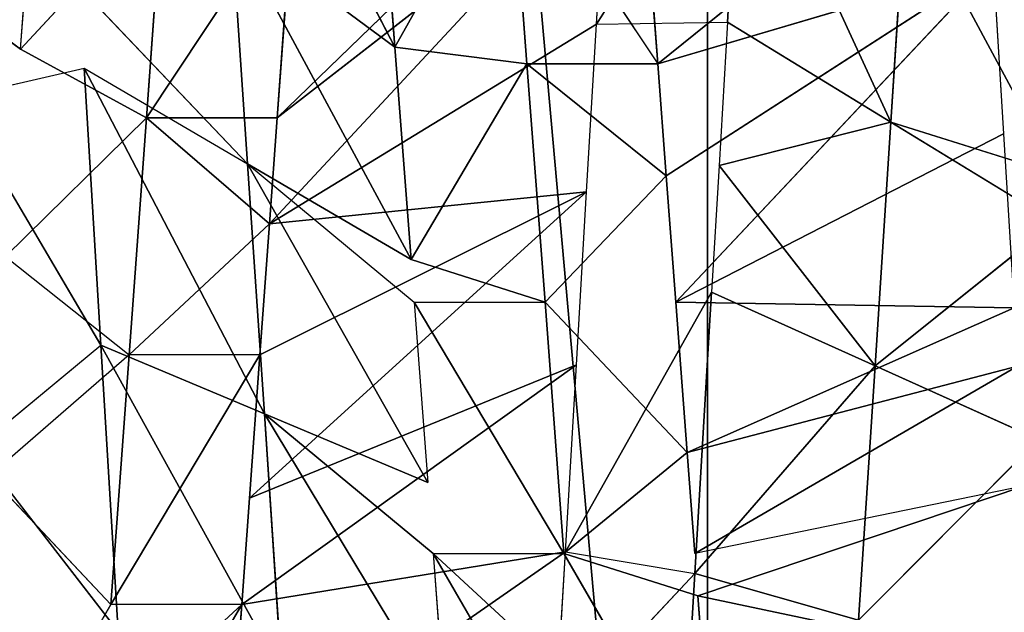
# Model space of a CAD drawing. Extents: x 143 to 263, y -61 to 82.
# Tile 311 of 656: x 156.735 to 157.394, y 72.527 to 72.923. Entities that reach past the tile are written whole.
import ezdxf

# ---------------------------------------------------------------- set-up
doc = ezdxf.new("R2010")
doc.units = 0
doc.header["$LTSCALE"] = 25.4
doc.layers.get('0').update_dxf_attribs({"color": 13, "linetype": 'CONTINUOUS'})

# ---------------------------------------------------------------- blocks, each defined once
blk = doc.blocks.new('ICE-BALL-8126_STL')
at = {"color": 41}
for p, q in [((9.41309, -46.43379, 93.47554), (9.37809, -46.54548, 93.28586)), ((9.37809, -46.54548, 93.28586), (9.44501, -46.4361, 93.46309)), ((9.54112, -46.55607, 93.23321), (9.44501, -46.4361, 93.46309)), ((9.54112, -46.55607, 93.23321), (9.44501, -46.4361, 93.46309)), ((9.5905, -46.4467, 93.4161), (9.54112, -46.55607, 93.23321)), ((9.5905, -46.4467, 93.4161), (9.54112, -46.55607, 93.23321)), ((9.5905, -46.4467, 93.4161), (9.71119, -46.56719, 93.19621)), ((9.5905, -46.4467, 93.4161), (9.71119, -46.56719, 93.19621)), ((9.74267, -46.44851, 96.86586), (9.69506, -46.67457, 96.47414)), ((9.74267, -46.44851, 96.86586), (9.69506, -46.67457, 96.47414)), ((9.62152, -46.45582, 96.84583), (9.69506, -46.67457, 96.47414)), ((9.62152, -46.45582, 96.84583), (9.66667, -46.6767, 96.46825)), ((9.38594, -46.4701, 96.7837), (9.50238, -46.46303, 96.81835)), ((9.50238, -46.46303, 96.81835), (9.4986, -46.68935, 96.42187)), ((9.50238, -46.46303, 96.81835), (9.4986, -46.68935, 96.42187)), ((9.50238, -46.46303, 96.81835), (9.59907, -46.68177, 96.452)), ((9.50238, -46.46303, 96.81835), (9.59907, -46.68177, 96.452)), ((9.54135, -46.46067, 96.82821), (9.66667, -46.6767, 96.46825)), ((9.54135, -46.46067, 96.82821), (9.66667, -46.6767, 96.46825)), ((9.54135, -46.46067, 96.82821), (9.59907, -46.68177, 96.452)), ((9.54135, -46.46067, 96.82821), (9.59907, -46.68177, 96.452)), ((9.27281, -46.47699, 96.74225), (9.38594, -46.4701, 96.7837)), ((9.38594, -46.4701, 96.7837), (9.4986, -46.68935, 96.42187)), ((9.38594, -46.4701, 96.7837), (9.4986, -46.68935, 96.42187)), ((9.4986, -46.68935, 96.42187), (9.27281, -46.47699, 96.74225)), ((9.27281, -46.47699, 96.74225), (9.4141, -46.69574, 96.39069)), ((9.27281, -46.47699, 96.74225), (9.4141, -46.69574, 96.39069)), ((9.27281, -46.47699, 96.74225), (9.33906, -46.70144, 96.35824)), ((9.27281, -46.47699, 96.74225), (9.33906, -46.70144, 96.35824)), ((9.4986, -46.68935, 96.42187), (9.27281, -46.47699, 96.74225)), ((9.16355, -46.48368, 96.6944), (9.33906, -46.70144, 96.35824)), ((9.16355, -46.48368, 96.6944), (9.33906, -46.70144, 96.35824)), ((9.37809, -46.54548, 93.28586), (9.22405, -46.53553, 93.35258)), ((9.37809, -46.54548, 93.28586), (9.22405, -46.53553, 93.35258)), ((9.37809, -46.54548, 93.28586), (9.15969, -46.64602, 93.17326)), ((9.37809, -46.54548, 93.28586), (9.15969, -46.64602, 93.17326)), ((9.37809, -46.54548, 93.28586), (9.31117, -46.65485, 93.10863)), ((9.37809, -46.54548, 93.28586), (9.31117, -46.65485, 93.10863)), ((9.37809, -46.54548, 93.28586), (9.54112, -46.55607, 93.23321)), ((9.40712, -46.66047, 93.07523), (9.37809, -46.54548, 93.28586)), ((9.37809, -46.54548, 93.28586), (9.54112, -46.55607, 93.23321)), ((9.40712, -46.66047, 93.07523), (9.37809, -46.54548, 93.28586)), ((9.40712, -46.66047, 93.07523), (9.54112, -46.55607, 93.23321)), ((9.40712, -46.66047, 93.07523), (9.54112, -46.55607, 93.23321)), ((9.49175, -46.66545, 93.05032), (9.54112, -46.55607, 93.23321)), ((9.49175, -46.66545, 93.05032), (9.54112, -46.55607, 93.23321)), ((9.71119, -46.56719, 93.19621), (9.54112, -46.55607, 93.23321)), ((9.54112, -46.55607, 93.23321), (9.68011, -46.67656, 93.00933)), ((9.54112, -46.55607, 93.23321), (9.68011, -46.67656, 93.00933)), ((9.71119, -46.56719, 93.19621), (9.54112, -46.55607, 93.23321)), ((9.71119, -46.56719, 93.19621), (9.68011, -46.67656, 93.00933)), ((9.71119, -46.56719, 93.19621), (9.68011, -46.67656, 93.00933)), ((9.15969, -46.64602, 93.17326), (9.31117, -46.65485, 93.10863)), ((9.31254, -46.74243, 93.10811), (9.15969, -46.64602, 93.17326)), ((9.15969, -46.64602, 93.17326), (9.31117, -46.65485, 93.10863)), ((9.31254, -46.74243, 93.10811), (9.31117, -46.65485, 93.10863)), ((9.31117, -46.65485, 93.10863), (9.40712, -46.66047, 93.07523)), ((9.40712, -46.66047, 93.07523), (9.49175, -46.66545, 93.05032)), ((9.84038, -46.6637, 96.4959), (9.66667, -46.7642, 96.46825)), ((9.84038, -46.6637, 96.4959), (9.66667, -46.7642, 96.46825)), ((9.69506, -46.67457, 96.47414), (9.84038, -46.6637, 96.4959)), ((9.69506, -46.67457, 96.47414), (9.84038, -46.6637, 96.4959)), ((0, -46.66827, 80.03829), (21.2, -46.66827, 80.03829)), ((0, -46.66827, 80.03829), (21.2, -46.66827, 80.03829)), ((0, -46.66827, 109.82753), (21.2, -46.66827, 109.82753)), ((0, -46.66827, 109.82753), (21.2, -46.66827, 109.82753)), ((9.49175, -46.66545, 93.05032), (9.68011, -46.67656, 93.00933)), ((9.6656, -46.76321, 93.0118), (9.49175, -46.66545, 93.05032)), ((9.49175, -46.66545, 93.05032), (9.68011, -46.67656, 93.00933)), ((9.59907, -46.68177, 96.452), (9.66667, -46.6767, 96.46825)), ((9.6656, -46.76321, 93.0118), (9.68011, -46.67656, 93.00933)), ((9.69506, -46.67457, 96.47414), (9.66667, -46.7642, 96.46825)), ((9.68011, -46.67656, 93.00933), (9.87372, -46.68806, 92.98701)), ((9.7796, -46.76996, 92.99541), (9.68011, -46.67656, 93.00933)), ((9.68011, -46.67656, 93.00933), (9.87372, -46.68806, 92.98701)), ((9.4986, -46.68935, 96.42187), (9.59907, -46.68177, 96.452)), ((9.4986, -46.77685, 96.42187), (9.59907, -46.68177, 96.452)), ((9.66667, -46.7642, 96.46825), (9.59907, -46.68177, 96.452)), ((9.4141, -46.69574, 96.39069), (9.4986, -46.68935, 96.42187)), ((9.33906, -46.70144, 96.35824), (9.4141, -46.69574, 96.39069)), ((9.4141, -46.69574, 96.39069), (9.33906, -46.78894, 96.35824)), ((9.4141, -46.69574, 96.39069), (9.4986, -46.77685, 96.42187)), ((9.19043, -46.80028, 96.27939), (9.33906, -46.70144, 96.35824)), ((9.24156, -46.70887, 96.30884), (9.33906, -46.70144, 96.35824)), ((9.33906, -46.78894, 96.35824), (9.33906, -46.70144, 96.35824)), ((9.37523, -46.95605, 93.49136), (9.15968, -46.73352, 93.17326)), ((9.37523, -46.95605, 93.49136), (9.15968, -46.73352, 93.17326)), ((9.31254, -46.74243, 93.10811), (9.2042, -46.73611, 93.15269)), ((9.44611, -46.96118, 93.46267), (9.2042, -46.73611, 93.15269)), ((9.44611, -46.96118, 93.46267), (9.2042, -46.73611, 93.15269)), ((9.37523, -46.95605, 93.49136), (9.2042, -46.73611, 93.15269)), ((9.37523, -46.95605, 93.49136), (9.2042, -46.73611, 93.15269)), ((9.31254, -46.74243, 93.10811), (9.44611, -46.96118, 93.46267)), ((9.31254, -46.74243, 93.10811), (9.44611, -46.96118, 93.46267)), ((9.42479, -46.74901, 93.06968), (9.31254, -46.74243, 93.10811)), ((9.42479, -46.74901, 93.06968), (9.44611, -46.96118, 93.46267)), ((9.42479, -46.74901, 93.06968), (9.44611, -46.96118, 93.46267)), ((9.42479, -46.74901, 93.06968), (9.53372, -46.96756, 93.43259)), ((9.42479, -46.74901, 93.06968), (9.53372, -46.96756, 93.43259)), ((9.42479, -46.74901, 93.06968), (9.62974, -46.97457, 93.40605)), ((9.42479, -46.74901, 93.06968), (9.62974, -46.97457, 93.40605)), ((9.54045, -46.75582, 93.03783), (9.42479, -46.74901, 93.06968)), ((9.54045, -46.75582, 93.03783), (9.62974, -46.97457, 93.40605)), ((9.54045, -46.75582, 93.03783), (9.62974, -46.97457, 93.40605)), ((9.54045, -46.75582, 93.03783), (9.70089, -46.97978, 93.39053)), ((9.54045, -46.75582, 93.03783), (9.70089, -46.97978, 93.39053)), ((9.6656, -46.76321, 93.0118), (9.54045, -46.75582, 93.03783)), ((9.66667, -46.8517, 96.46825), (9.84038, -46.75121, 96.4959)), ((9.4986, -46.77685, 96.42187), (9.66667, -46.7642, 96.46825)), ((9.4986, -46.77685, 96.42187), (9.66667, -46.7642, 96.46825)), ((9.4986, -46.86435, 96.42187), (9.66667, -46.7642, 96.46825)), ((9.70089, -46.97978, 93.39053), (9.6656, -46.76321, 93.0118)), ((9.6656, -46.76321, 93.0118), (9.82243, -46.98871, 93.37186)), ((9.6656, -46.76321, 93.0118), (9.82243, -46.98871, 93.37186)), ((9.7796, -46.76996, 92.99541), (9.6656, -46.76321, 93.0118)), ((9.70089, -46.97978, 93.39053), (9.6656, -46.76321, 93.0118)), ((9.66667, -46.8517, 96.46825), (9.66667, -46.7642, 96.46825)), ((9.33906, -46.78894, 96.35824), (9.4986, -46.77685, 96.42187)), ((9.33906, -46.78894, 96.35824), (9.4986, -46.77685, 96.42187)), ((9.46993, -46.86652, 96.4119), (9.4986, -46.77685, 96.42187)), ((9.4986, -46.86435, 96.42187), (9.4986, -46.77685, 96.42187)), ((9.33906, -46.78894, 96.35824), (9.19043, -46.80028, 96.27939)), ((9.33906, -46.78894, 96.35824), (9.19043, -46.80028, 96.27939)), ((9.32795, -46.87729, 96.35303), (9.33906, -46.78894, 96.35824)), ((9.32795, -46.87729, 96.35303), (9.33906, -46.78894, 96.35824)), ((9.46993, -46.86652, 96.4119), (9.33906, -46.78894, 96.35824)), ((9.46993, -46.86652, 96.4119), (9.33906, -46.78894, 96.35824)), ((9.32795, -46.87729, 96.35303), (9.19043, -46.80028, 96.27939)), ((9.32795, -46.87729, 96.35303), (9.19043, -46.80028, 96.27939)), ((9.66667, -46.8517, 96.46825), (9.77356, -46.84369, 96.48763)), ((9.61914, -46.85527, 96.45716), (9.40602, -46.97589, 96.59024)), ((9.61914, -46.85527, 96.45716), (9.40602, -46.97589, 96.59024)), ((9.4986, -46.86435, 96.42187), (9.61914, -46.85527, 96.45716)), ((9.66667, -46.8517, 96.46825), (9.57321, -46.96464, 96.64095)), ((9.57321, -46.96464, 96.64095), (9.61914, -46.85527, 96.45716)), ((9.24691, -46.98666, 96.52427), (9.46993, -46.86652, 96.4119)), ((9.24691, -46.98666, 96.52427), (9.46993, -46.86652, 96.4119)), ((9.32795, -46.87729, 96.35303), (9.46993, -46.86652, 96.4119)), ((9.32795, -46.87729, 96.35303), (9.46993, -46.86652, 96.4119)), ((9.40602, -46.97589, 96.59024), (9.4986, -46.86435, 96.42187)), ((9.40602, -46.97589, 96.59024), (9.46993, -46.86652, 96.4119)), ((9.0978, -46.99682, 96.44473), (9.32795, -46.87729, 96.35303)), ((9.0978, -46.99682, 96.44473), (9.32795, -46.87729, 96.35303)), ((9.19043, -46.88778, 96.27939), (9.32795, -46.87729, 96.35303)), ((9.19043, -46.88778, 96.27939), (9.32795, -46.87729, 96.35303)), ((9.32795, -46.87729, 96.35303), (9.24691, -46.98666, 96.52427)), ((9.32795, -46.87729, 96.35303), (9.24691, -46.98666, 96.52427)), ((9.37523, -46.95605, 93.49136), (9.22685, -46.94522, 93.5652)), ((9.37523, -46.95605, 93.49136), (9.22685, -46.94522, 93.5652)), ((9.74626, -46.95307, 96.67509), (9.52729, -47.07402, 96.82475)), ((9.74626, -46.95307, 96.67509), (9.52729, -47.07402, 96.82475)), ((9.57321, -46.96464, 96.64095), (9.74626, -46.95307, 96.67509)), ((9.57321, -46.96464, 96.64095), (9.74626, -46.95307, 96.67509)), ((9.44611, -46.96118, 93.46267), (9.37523, -46.95605, 93.49136)), ((9.37523, -46.95605, 93.49136), (9.37523, -47.04354, 93.49136)), ((9.3421, -47.08527, 96.76858), (9.57321, -46.96464, 96.64095)), ((9.3421, -47.08527, 96.76858), (9.57321, -46.96464, 96.64095)), ((9.37523, -47.04354, 93.49136), (9.44611, -46.96118, 93.46267)), ((9.40602, -46.97589, 96.59024), (9.57321, -46.96464, 96.64095)), ((9.40602, -46.97589, 96.59024), (9.57321, -46.96464, 96.64095)), ((9.53372, -46.96756, 93.43259), (9.44611, -46.96118, 93.46267)), ((9.53372, -47.05505, 93.43259), (9.44611, -46.96118, 93.46267)), ((9.57321, -46.96464, 96.64095), (9.52729, -47.07402, 96.82475)), ((9.57321, -46.96464, 96.64095), (9.52729, -47.07402, 96.82475)), ((9.62974, -46.97457, 93.40605), (9.53372, -46.96756, 93.43259)), ((9.53372, -46.96756, 93.43259), (9.53372, -47.05505, 93.43259)), ((9.53372, -46.96756, 93.43259), (9.70089, -47.06728, 93.39053)), ((9.24691, -46.98666, 96.52427), (9.40602, -46.97589, 96.59024)), ((9.24691, -46.98666, 96.52427), (9.40602, -46.97589, 96.59024)), ((9.28754, -47.08859, 96.7481), (9.40602, -46.97589, 96.59024)), ((9.3421, -47.08527, 96.76858), (9.40602, -46.97589, 96.59024)), ((9.70089, -46.97978, 93.39053), (9.62974, -46.97457, 93.40605)), ((9.82243, -46.98871, 93.37186), (9.70089, -46.97978, 93.39053)), ((9.70089, -46.97978, 93.39053), (9.70089, -47.06728, 93.39053)), ((9.70089, -46.97978, 93.39053), (9.87403, -47.08002, 93.36685)), ((9.37523, -47.04354, 93.49136), (9.22685, -47.03272, 93.5652)), ((9.22685, -47.03272, 93.5652), (9.32922, -47.12772, 93.51218)), ((9.37523, -47.04354, 93.49136), (9.22685, -47.03272, 93.5652)), ((9.37523, -47.04354, 93.49136), (9.32922, -47.12772, 93.51218)), ((9.37523, -47.04354, 93.49136), (9.53372, -47.05505, 93.43259)), ((9.4681, -47.13778, 93.45457), (9.37523, -47.04354, 93.49136)), ((9.37523, -47.04354, 93.49136), (9.53372, -47.05505, 93.43259)), ((9.4681, -47.13778, 93.45457), (9.53372, -47.05505, 93.43259)), ((9.70089, -47.06728, 93.39053), (9.53372, -47.05505, 93.43259)), ((9.53372, -47.05505, 93.43259), (9.61473, -47.14847, 93.40977)), ((9.70089, -47.06728, 93.39053), (9.53372, -47.05505, 93.43259)), ((9.71895, -47.06244, 96.86255), (9.52729, -47.07402, 96.82475)), ((9.71895, -47.06244, 96.86255), (9.52729, -47.07402, 96.82475)), ((9.59622, -47.15735, 96.84064), (9.71895, -47.06244, 96.86255)), ((9.70089, -47.06728, 93.39053), (9.61473, -47.14847, 93.40977)), ((9.87403, -47.16752, 93.36685), (9.70089, -47.06728, 93.39053)), ((9.52729, -47.07402, 96.82475), (9.3421, -47.08527, 96.76858)), ((9.52729, -47.07402, 96.82475), (9.3421, -47.08527, 96.76858)), ((9.3618, -47.17157, 96.77552), (9.52729, -47.07402, 96.82475)), ((9.59622, -47.15735, 96.84064), (9.52729, -47.07402, 96.82475)), ((9.3618, -47.17157, 96.77552), (9.3421, -47.08527, 96.76858)), ((9.32922, -47.12772, 93.51218), (9.22685, -47.12022, 93.5652)), ((9.32922, -47.12772, 93.51218), (9.24834, -47.23709, 93.34087))]:
    blk.add_line(p, q, dxfattribs=at)
mesh = blk.add_polyface(dxfattribs=at)
corners = [(0, -46.66827, 80.03829), (21.2, -44.86023, 75.32821), (0, -44.86023, 75.32821), (21.2, -46.66827, 80.03829)]
mesh.append_faces([[corners[k] for k in face] for face in [(0, 1, 2), (1, 0, 3)]], dxfattribs={"vtx0": -1, "color": 41})
mesh = blk.add_polyface(dxfattribs=at)
corners = [(0, -44.86023, 114.53761), (21.2, -46.66827, 109.82753), (0, -46.66827, 109.82753), (21.2, -44.86023, 114.53761)]
mesh.append_faces([[corners[k] for k in face] for face in [(0, 1, 2), (1, 0, 3)]], dxfattribs={"vtx0": -1, "color": 41})
mesh = blk.add_polyface(dxfattribs=at)
corners = [(23, -45.5517, 117.2876), (0, -47.61319, 112.57052), (23, -47.61319, 112.57052), (0, -45.5517, 117.2876)]
mesh.append_faces([[corners[k] for k in face] for face in [(0, 1, 2), (1, 0, 3)]], dxfattribs={"vtx0": -1, "color": 41})
mesh = blk.add_polyface(dxfattribs=at)
corners = [(23, -47.61319, 77.2953), (0, -45.5517, 72.57822), (23, -45.5517, 72.57822), (0, -47.61319, 77.2953)]
mesh.append_faces([[corners[k] for k in face] for face in [(0, 1, 2), (1, 0, 3)]], dxfattribs={"vtx0": -1, "color": 41})
mesh = blk.add_polyface(dxfattribs=at)
corners = [(9.41309, -46.43379, 93.47554), (9.22405, -46.53553, 93.35258), (9.37809, -46.54548, 93.28586), (9.30754, -46.42616, 93.52263)]
mesh.append_faces([[corners[k] for k in face] for face in [(0, 1, 2), (1, 0, 3)]], dxfattribs={"vtx0": -1, "color": 41})
mesh = blk.add_polyface(dxfattribs=at)
corners = [(9.44501, -46.4361, 93.46309), (9.37809, -46.54548, 93.28586), (9.54112, -46.55607, 93.23321)]
mesh.append_faces([[corners[k] for k in face] for face in [(0, 1, 2)]], dxfattribs={"color": 41})
mesh = blk.add_polyface(dxfattribs=at)
corners = [(9.44501, -46.4361, 93.46309), (9.54112, -46.55607, 93.23321), (9.5905, -46.4467, 93.4161)]
mesh.append_faces([[corners[k] for k in face] for face in [(0, 1, 2)]], dxfattribs={"color": 41})
mesh = blk.add_polyface(dxfattribs=at)
corners = [(9.5905, -46.4467, 93.4161), (9.54112, -46.55607, 93.23321), (9.71119, -46.56719, 93.19621)]
mesh.append_faces([[corners[k] for k in face] for face in [(0, 1, 2)]], dxfattribs={"color": 41})
mesh = blk.add_polyface(dxfattribs=at)
corners = [(9.5905, -46.4467, 93.4161), (9.71119, -46.56719, 93.19621), (9.74283, -46.45786, 93.38299)]
mesh.append_faces([[corners[k] for k in face] for face in [(0, 1, 2)]], dxfattribs={"color": 41})
mesh = blk.add_polyface(dxfattribs=at)
corners = [(9.74267, -46.44851, 96.86586), (9.69506, -46.67457, 96.47414), (9.62152, -46.45582, 96.84583)]
mesh.append_faces([[corners[k] for k in face] for face in [(0, 1, 2)]], dxfattribs={"color": 41})
mesh = blk.add_polyface(dxfattribs=at)
corners = [(9.74267, -46.44851, 96.86586), (9.84038, -46.6637, 96.4959), (9.69506, -46.67457, 96.47414)]
mesh.append_faces([[corners[k] for k in face] for face in [(0, 1, 2)]], dxfattribs={"color": 41})
mesh = blk.add_polyface(dxfattribs=at)
corners = [(9.62152, -46.45582, 96.84583), (9.66667, -46.6767, 96.46825), (9.54135, -46.46067, 96.82821)]
mesh.append_faces([[corners[k] for k in face] for face in [(0, 1, 2)]], dxfattribs={"color": 41})
mesh = blk.add_polyface(dxfattribs=at)
corners = [(9.50238, -46.46303, 96.81835), (9.4986, -46.68935, 96.42187), (9.38594, -46.4701, 96.7837)]
mesh.append_faces([[corners[k] for k in face] for face in [(0, 1, 2)]], dxfattribs={"color": 41})
mesh = blk.add_polyface(dxfattribs=at)
corners = [(9.50238, -46.46303, 96.81835), (9.59907, -46.68177, 96.452), (9.4986, -46.68935, 96.42187)]
mesh.append_faces([[corners[k] for k in face] for face in [(0, 1, 2)]], dxfattribs={"color": 41})
mesh = blk.add_polyface(dxfattribs=at)
corners = [(9.54135, -46.46067, 96.82821), (9.59907, -46.68177, 96.452), (9.50238, -46.46303, 96.81835)]
mesh.append_faces([[corners[k] for k in face] for face in [(0, 1, 2)]], dxfattribs={"color": 41})
mesh = blk.add_polyface(dxfattribs=at)
corners = [(9.54135, -46.46067, 96.82821), (9.66667, -46.6767, 96.46825), (9.59907, -46.68177, 96.452)]
mesh.append_faces([[corners[k] for k in face] for face in [(0, 1, 2)]], dxfattribs={"color": 41})
mesh = blk.add_polyface(dxfattribs=at)
corners = [(9.38594, -46.4701, 96.7837), (9.4986, -46.68935, 96.42187), (9.27281, -46.47699, 96.74225)]
mesh.append_faces([[corners[k] for k in face] for face in [(0, 1, 2)]], dxfattribs={"color": 41})
mesh = blk.add_polyface(dxfattribs=at)
corners = [(9.27281, -46.47699, 96.74225), (9.33906, -46.70144, 96.35824), (9.16355, -46.48368, 96.6944)]
mesh.append_faces([[corners[k] for k in face] for face in [(0, 1, 2)]], dxfattribs={"color": 41})
mesh = blk.add_polyface(dxfattribs=at)
corners = [(9.27281, -46.47699, 96.74225), (9.4986, -46.68935, 96.42187), (9.4141, -46.69574, 96.39069)]
mesh.append_faces([[corners[k] for k in face] for face in [(0, 1, 2)]], dxfattribs={"color": 41})
mesh = blk.add_polyface(dxfattribs=at)
corners = [(9.27281, -46.47699, 96.74225), (9.4141, -46.69574, 96.39069), (9.33906, -46.70144, 96.35824)]
mesh.append_faces([[corners[k] for k in face] for face in [(0, 1, 2)]], dxfattribs={"color": 41})
mesh = blk.add_polyface(dxfattribs=at)
corners = [(9.16355, -46.48368, 96.6944), (9.33906, -46.70144, 96.35824), (9.24156, -46.70887, 96.30884)]
mesh.append_faces([[corners[k] for k in face] for face in [(0, 1, 2)]], dxfattribs={"color": 41})
mesh = blk.add_polyface(dxfattribs=at)
corners = [(9.22405, -46.53553, 93.35258), (9.15969, -46.64602, 93.17326), (9.37809, -46.54548, 93.28586)]
mesh.append_faces([[corners[k] for k in face] for face in [(0, 1, 2)]], dxfattribs={"color": 41})
mesh = blk.add_polyface(dxfattribs=at)
corners = [(9.37809, -46.54548, 93.28586), (9.15969, -46.64602, 93.17326), (9.31117, -46.65485, 93.10863)]
mesh.append_faces([[corners[k] for k in face] for face in [(0, 1, 2)]], dxfattribs={"color": 41})
mesh = blk.add_polyface(dxfattribs=at)
corners = [(9.37809, -46.54548, 93.28586), (9.31117, -46.65485, 93.10863), (9.40712, -46.66047, 93.07523)]
mesh.append_faces([[corners[k] for k in face] for face in [(0, 1, 2)]], dxfattribs={"color": 41})
mesh = blk.add_polyface(dxfattribs=at)
corners = [(9.37809, -46.54548, 93.28586), (9.40712, -46.66047, 93.07523), (9.54112, -46.55607, 93.23321)]
mesh.append_faces([[corners[k] for k in face] for face in [(0, 1, 2)]], dxfattribs={"color": 41})
mesh = blk.add_polyface(dxfattribs=at)
corners = [(9.54112, -46.55607, 93.23321), (9.40712, -46.66047, 93.07523), (9.49175, -46.66545, 93.05032)]
mesh.append_faces([[corners[k] for k in face] for face in [(0, 1, 2)]], dxfattribs={"color": 41})
mesh = blk.add_polyface(dxfattribs=at)
corners = [(9.54112, -46.55607, 93.23321), (9.49175, -46.66545, 93.05032), (9.68011, -46.67656, 93.00933)]
mesh.append_faces([[corners[k] for k in face] for face in [(0, 1, 2)]], dxfattribs={"color": 41})
mesh = blk.add_polyface(dxfattribs=at)
corners = [(9.54112, -46.55607, 93.23321), (9.68011, -46.67656, 93.00933), (9.71119, -46.56719, 93.19621)]
mesh.append_faces([[corners[k] for k in face] for face in [(0, 1, 2)]], dxfattribs={"color": 41})
mesh = blk.add_polyface(dxfattribs=at)
corners = [(9.71119, -46.56719, 93.19621), (9.68011, -46.67656, 93.00933), (9.87372, -46.68806, 92.98701)]
mesh.append_faces([[corners[k] for k in face] for face in [(0, 1, 2)]], dxfattribs={"color": 41})
mesh = blk.add_polyface(dxfattribs=at)
corners = [(9.31254, -46.74243, 93.10811), (9.31117, -46.65485, 93.10863), (9.15969, -46.64602, 93.17326)]
mesh.append_faces([[corners[k] for k in face] for face in [(0, 1, 2)]], dxfattribs={"color": 41})
mesh = blk.add_polyface(dxfattribs=at)
corners = [(9.84038, -46.6637, 96.4959), (9.66667, -46.8517, 96.46825), (9.66667, -46.7642, 96.46825), (9.84038, -46.75121, 96.4959)]
mesh.append_faces([[corners[k] for k in face] for face in [(0, 1, 2), (1, 0, 3)]], dxfattribs={"vtx0": -1, "color": 41})
mesh = blk.add_polyface(dxfattribs=at)
corners = [(9.84038, -46.6637, 96.4959), (9.66667, -46.7642, 96.46825), (9.69506, -46.67457, 96.47414)]
mesh.append_faces([[corners[k] for k in face] for face in [(0, 1, 2)]], dxfattribs={"color": 41})
mesh = blk.add_polyface(dxfattribs=at)
corners = [(0, -47.97406, 84.91157), (21.2, -46.66827, 80.03829), (0, -46.66827, 80.03829), (21.2, -47.97406, 84.91157)]
mesh.append_faces([[corners[k] for k in face] for face in [(0, 1, 2), (1, 0, 3)]], dxfattribs={"vtx0": -1, "color": 41})
mesh = blk.add_polyface(dxfattribs=at)
corners = [(0, -46.66827, 109.82753), (21.2, -47.97406, 104.95425), (0, -47.97406, 104.95425), (21.2, -46.66827, 109.82753)]
mesh.append_faces([[corners[k] for k in face] for face in [(0, 1, 2), (1, 0, 3)]], dxfattribs={"vtx0": -1, "color": 41})
mesh = blk.add_polyface(dxfattribs=at)
corners = [(9.68011, -46.67656, 93.00933), (9.49175, -46.66545, 93.05032), (9.6656, -46.76321, 93.0118)]
mesh.append_faces([[corners[k] for k in face] for face in [(0, 1, 2)]], dxfattribs={"color": 41})
mesh = blk.add_polyface(dxfattribs=at)
corners = [(9.87372, -46.68806, 92.98701), (9.68011, -46.67656, 93.00933), (9.7796, -46.76996, 92.99541)]
mesh.append_faces([[corners[k] for k in face] for face in [(0, 1, 2)]], dxfattribs={"color": 41})
mesh = blk.add_polyface(dxfattribs=at)
corners = [(9.66667, -46.7642, 96.46825), (9.4986, -46.77685, 96.42187), (9.59907, -46.68177, 96.452)]
mesh.append_faces([[corners[k] for k in face] for face in [(0, 1, 2)]], dxfattribs={"color": 41})
mesh = blk.add_polyface(dxfattribs=at)
corners = [(9.4986, -46.77685, 96.42187), (9.33906, -46.78894, 96.35824), (9.4141, -46.69574, 96.39069)]
mesh.append_faces([[corners[k] for k in face] for face in [(0, 1, 2)]], dxfattribs={"color": 41})
mesh = blk.add_polyface(dxfattribs=at)
corners = [(9.33906, -46.78894, 96.35824), (9.19043, -46.80028, 96.27939), (9.33906, -46.70144, 96.35824)]
mesh.append_faces([[corners[k] for k in face] for face in [(0, 1, 2)]], dxfattribs={"color": 41})
mesh = blk.add_polyface(dxfattribs=at)
corners = [(9.37523, -46.95605, 93.49136), (9.2042, -46.73611, 93.15269), (9.15968, -46.73352, 93.17326)]
mesh.append_faces([[corners[k] for k in face] for face in [(0, 1, 2)]], dxfattribs={"color": 41})
mesh = blk.add_polyface(dxfattribs=at)
corners = [(9.22685, -46.94522, 93.5652), (9.37523, -46.95605, 93.49136), (9.15968, -46.73352, 93.17326)]
mesh.append_faces([[corners[k] for k in face] for face in [(0, 1, 2)]], dxfattribs={"color": 41})
mesh = blk.add_polyface(dxfattribs=at)
corners = [(9.44611, -46.96118, 93.46267), (9.31254, -46.74243, 93.10811), (9.2042, -46.73611, 93.15269)]
mesh.append_faces([[corners[k] for k in face] for face in [(0, 1, 2)]], dxfattribs={"color": 41})
mesh = blk.add_polyface(dxfattribs=at)
corners = [(9.37523, -46.95605, 93.49136), (9.44611, -46.96118, 93.46267), (9.2042, -46.73611, 93.15269)]
mesh.append_faces([[corners[k] for k in face] for face in [(0, 1, 2)]], dxfattribs={"color": 41})
mesh = blk.add_polyface(dxfattribs=at)
corners = [(9.44611, -46.96118, 93.46267), (9.42479, -46.74901, 93.06968), (9.31254, -46.74243, 93.10811)]
mesh.append_faces([[corners[k] for k in face] for face in [(0, 1, 2)]], dxfattribs={"color": 41})
mesh = blk.add_polyface(dxfattribs=at)
corners = [(9.44611, -46.96118, 93.46267), (9.53372, -46.96756, 93.43259), (9.42479, -46.74901, 93.06968)]
mesh.append_faces([[corners[k] for k in face] for face in [(0, 1, 2)]], dxfattribs={"color": 41})
mesh = blk.add_polyface(dxfattribs=at)
corners = [(9.53372, -46.96756, 93.43259), (9.62974, -46.97457, 93.40605), (9.42479, -46.74901, 93.06968)]
mesh.append_faces([[corners[k] for k in face] for face in [(0, 1, 2)]], dxfattribs={"color": 41})
mesh = blk.add_polyface(dxfattribs=at)
corners = [(9.62974, -46.97457, 93.40605), (9.54045, -46.75582, 93.03783), (9.42479, -46.74901, 93.06968)]
mesh.append_faces([[corners[k] for k in face] for face in [(0, 1, 2)]], dxfattribs={"color": 41})
mesh = blk.add_polyface(dxfattribs=at)
corners = [(9.62974, -46.97457, 93.40605), (9.70089, -46.97978, 93.39053), (9.54045, -46.75582, 93.03783)]
mesh.append_faces([[corners[k] for k in face] for face in [(0, 1, 2)]], dxfattribs={"color": 41})
mesh = blk.add_polyface(dxfattribs=at)
corners = [(9.70089, -46.97978, 93.39053), (9.6656, -46.76321, 93.0118), (9.54045, -46.75582, 93.03783)]
mesh.append_faces([[corners[k] for k in face] for face in [(0, 1, 2)]], dxfattribs={"color": 41})
mesh = blk.add_polyface(dxfattribs=at)
corners = [(9.66667, -46.7642, 96.46825), (9.4986, -46.86435, 96.42187), (9.4986, -46.77685, 96.42187)]
mesh.append_faces([[corners[k] for k in face] for face in [(0, 1, 2)]], dxfattribs={"color": 41})
mesh = blk.add_polyface(dxfattribs=at)
corners = [(9.70089, -46.97978, 93.39053), (9.82243, -46.98871, 93.37186), (9.6656, -46.76321, 93.0118)]
mesh.append_faces([[corners[k] for k in face] for face in [(0, 1, 2)]], dxfattribs={"color": 41})
mesh = blk.add_polyface(dxfattribs=at)
corners = [(9.82243, -46.98871, 93.37186), (9.7796, -46.76996, 92.99541), (9.6656, -46.76321, 93.0118)]
mesh.append_faces([[corners[k] for k in face] for face in [(0, 1, 2)]], dxfattribs={"color": 41})
mesh = blk.add_polyface(dxfattribs=at)
corners = [(9.4986, -46.77685, 96.42187), (9.46993, -46.86652, 96.4119), (9.33906, -46.78894, 96.35824)]
mesh.append_faces([[corners[k] for k in face] for face in [(0, 1, 2)]], dxfattribs={"color": 41})
mesh = blk.add_polyface(dxfattribs=at)
corners = [(9.33906, -46.78894, 96.35824), (9.32795, -46.87729, 96.35303), (9.19043, -46.80028, 96.27939)]
mesh.append_faces([[corners[k] for k in face] for face in [(0, 1, 2)]], dxfattribs={"color": 41})
mesh = blk.add_polyface(dxfattribs=at)
corners = [(9.46993, -46.86652, 96.4119), (9.32795, -46.87729, 96.35303), (9.33906, -46.78894, 96.35824)]
mesh.append_faces([[corners[k] for k in face] for face in [(0, 1, 2)]], dxfattribs={"color": 41})
mesh = blk.add_polyface(dxfattribs=at)
corners = [(9.32795, -46.87729, 96.35303), (9.19043, -46.88778, 96.27939), (9.19043, -46.80028, 96.27939)]
mesh.append_faces([[corners[k] for k in face] for face in [(0, 1, 2)]], dxfattribs={"color": 41})
mesh = blk.add_polyface(dxfattribs=at)
corners = [(9.77356, -46.84369, 96.48763), (9.57321, -46.96464, 96.64095), (9.66667, -46.8517, 96.46825), (9.74626, -46.95307, 96.67509)]
mesh.append_faces([[corners[k] for k in face] for face in [(0, 1, 2), (1, 0, 3)]], dxfattribs={"vtx0": -1, "color": 41})
mesh = blk.add_polyface(dxfattribs=at)
corners = [(9.57321, -46.96464, 96.64095), (9.40602, -46.97589, 96.59024), (9.61914, -46.85527, 96.45716)]
mesh.append_faces([[corners[k] for k in face] for face in [(0, 1, 2)]], dxfattribs={"color": 41})
mesh = blk.add_polyface(dxfattribs=at)
corners = [(9.40602, -46.97589, 96.59024), (9.4986, -46.86435, 96.42187), (9.61914, -46.85527, 96.45716)]
mesh.append_faces([[corners[k] for k in face] for face in [(0, 1, 2)]], dxfattribs={"color": 41})
mesh = blk.add_polyface(dxfattribs=at)
corners = [(9.24691, -46.98666, 96.52427), (9.32795, -46.87729, 96.35303), (9.46993, -46.86652, 96.4119)]
mesh.append_faces([[corners[k] for k in face] for face in [(0, 1, 2)]], dxfattribs={"color": 41})
mesh = blk.add_polyface(dxfattribs=at)
corners = [(9.40602, -46.97589, 96.59024), (9.24691, -46.98666, 96.52427), (9.46993, -46.86652, 96.4119)]
mesh.append_faces([[corners[k] for k in face] for face in [(0, 1, 2)]], dxfattribs={"color": 41})
mesh = blk.add_polyface(dxfattribs=at)
corners = [(9.0978, -46.99682, 96.44473), (9.19043, -46.88778, 96.27939), (9.32795, -46.87729, 96.35303)]
mesh.append_faces([[corners[k] for k in face] for face in [(0, 1, 2)]], dxfattribs={"color": 41})
mesh = blk.add_polyface(dxfattribs=at)
corners = [(9.24691, -46.98666, 96.52427), (9.0978, -46.99682, 96.44473), (9.32795, -46.87729, 96.35303)]
mesh.append_faces([[corners[k] for k in face] for face in [(0, 1, 2)]], dxfattribs={"color": 41})
mesh = blk.add_polyface(dxfattribs=at)
corners = [(9.37523, -47.04354, 93.49136), (9.22685, -46.94522, 93.5652), (9.22685, -47.03272, 93.5652), (9.37523, -46.95605, 93.49136)]
mesh.append_faces([[corners[k] for k in face] for face in [(0, 1, 2), (1, 0, 3)]], dxfattribs={"vtx0": -1, "color": 41})
mesh = blk.add_polyface(dxfattribs=at)
corners = [(9.71895, -47.06244, 96.86255), (9.52729, -47.07402, 96.82475), (9.74626, -46.95307, 96.67509)]
mesh.append_faces([[corners[k] for k in face] for face in [(0, 1, 2)]], dxfattribs={"color": 41})
mesh = blk.add_polyface(dxfattribs=at)
corners = [(9.52729, -47.07402, 96.82475), (9.57321, -46.96464, 96.64095), (9.74626, -46.95307, 96.67509)]
mesh.append_faces([[corners[k] for k in face] for face in [(0, 1, 2)]], dxfattribs={"color": 41})
mesh = blk.add_polyface(dxfattribs=at)
corners = [(9.3421, -47.08527, 96.76858), (9.40602, -46.97589, 96.59024), (9.57321, -46.96464, 96.64095)]
mesh.append_faces([[corners[k] for k in face] for face in [(0, 1, 2)]], dxfattribs={"color": 41})
mesh = blk.add_polyface(dxfattribs=at)
corners = [(9.52729, -47.07402, 96.82475), (9.3421, -47.08527, 96.76858), (9.57321, -46.96464, 96.64095)]
mesh.append_faces([[corners[k] for k in face] for face in [(0, 1, 2)]], dxfattribs={"color": 41})
mesh = blk.add_polyface(dxfattribs=at)
corners = [(9.53372, -47.05505, 93.43259), (9.44611, -46.96118, 93.46267), (9.37523, -47.04354, 93.49136)]
mesh.append_faces([[corners[k] for k in face] for face in [(0, 1, 2)]], dxfattribs={"color": 41})
mesh = blk.add_polyface(dxfattribs=at)
corners = [(9.70089, -47.06728, 93.39053), (9.53372, -46.96756, 93.43259), (9.53372, -47.05505, 93.43259)]
mesh.append_faces([[corners[k] for k in face] for face in [(0, 1, 2)]], dxfattribs={"color": 41})
mesh = blk.add_polyface(dxfattribs=at)
corners = [(9.28754, -47.08859, 96.7481), (9.24691, -46.98666, 96.52427), (9.40602, -46.97589, 96.59024)]
mesh.append_faces([[corners[k] for k in face] for face in [(0, 1, 2)]], dxfattribs={"color": 41})
mesh = blk.add_polyface(dxfattribs=at)
corners = [(9.87403, -47.16752, 93.36685), (9.70089, -46.97978, 93.39053), (9.70089, -47.06728, 93.39053), (9.87403, -47.08002, 93.36685)]
mesh.append_faces([[corners[k] for k in face] for face in [(0, 1, 2), (1, 0, 3)]], dxfattribs={"vtx0": -1, "color": 41})
mesh = blk.add_polyface(dxfattribs=at)
corners = [(9.37523, -47.04354, 93.49136), (9.22685, -47.03272, 93.5652), (9.32922, -47.12772, 93.51218)]
mesh.append_faces([[corners[k] for k in face] for face in [(0, 1, 2)]], dxfattribs={"color": 41})
mesh = blk.add_polyface(dxfattribs=at)
corners = [(9.53372, -47.05505, 93.43259), (9.37523, -47.04354, 93.49136), (9.4681, -47.13778, 93.45457)]
mesh.append_faces([[corners[k] for k in face] for face in [(0, 1, 2)]], dxfattribs={"color": 41})
mesh = blk.add_polyface(dxfattribs=at)
corners = [(9.70089, -47.06728, 93.39053), (9.53372, -47.05505, 93.43259), (9.61473, -47.14847, 93.40977)]
mesh.append_faces([[corners[k] for k in face] for face in [(0, 1, 2)]], dxfattribs={"color": 41})
mesh = blk.add_polyface(dxfattribs=at)
corners = [(9.71895, -47.06244, 96.86255), (9.59622, -47.15735, 96.84064), (9.52729, -47.07402, 96.82475)]
mesh.append_faces([[corners[k] for k in face] for face in [(0, 1, 2)]], dxfattribs={"color": 41})
mesh = blk.add_polyface(dxfattribs=at)
corners = [(9.52729, -47.07402, 96.82475), (9.3618, -47.17157, 96.77552), (9.3421, -47.08527, 96.76858)]
mesh.append_faces([[corners[k] for k in face] for face in [(0, 1, 2)]], dxfattribs={"color": 41})
mesh = blk.add_polyface(dxfattribs=at)
corners = [(9.22685, -47.12022, 93.5652), (9.24834, -47.23709, 93.34087), (9.32922, -47.12772, 93.51218)]
mesh.append_faces([[corners[k] for k in face] for face in [(0, 1, 2)]], dxfattribs={"color": 41})

msp = doc.modelspace()

# ---------------------------------------------------------------- block references
at = {"color": 0, "rotation": 270}
msp.add_blockref('ICE-BALL-8126_STL', (203.86356, 82.23263), dxfattribs=at)

doc.saveas('drawing.dxf')
